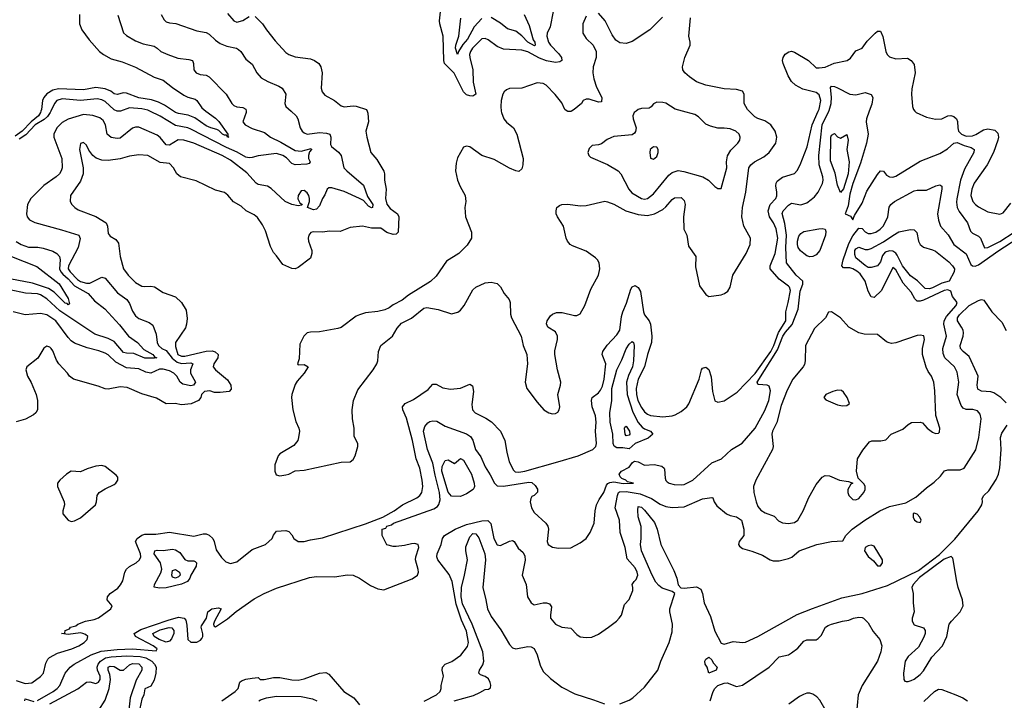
# Model space of a CAD drawing. Header units: inches. Extents: x 1552611 to 1694776, y 811966 to 917215.
# Tile 392 of 549: x 1642473 to 1648898, y 856153 to 860597. Entities that reach past the tile are written whole.
import ezdxf

# ---------------------------------------------------------------- set-up
doc = ezdxf.new("R2010")
doc.units = ezdxf.units.IN
doc.header["$MEASUREMENT"] = 0
doc.layers.add('B6845', color=7, linetype='Continuous')
doc.layers.add('B6846', color=7, linetype='Continuous')

msp = doc.modelspace()

# ---------------------------------------------------------------- linework, layer by layer
at = {"layer": 'B6845', "color": 5}
msp.add_line((1643130.3, 860000, 840), (1643130, 859999.9, 840), dxfattribs=at)
for points, elevation in [([(1644244.6, 860000), (1644276.9, 859970), (1644287.8, 859950), (1644302.8, 859890), (1644316.5, 859870), (1644330, 859858.3), (1644350, 859850.2), (1644430, 859859.7), (1644476.3, 859856.3), (1644497.3, 859850), (1644502.6, 859830), (1644502.3, 859782.3), (1644508.8, 859768.8), (1644553.1, 859733.1), (1644571.3, 859710), (1644588.9, 859630), (1644607.1, 859610), (1644717, 859517), (1644742.6, 859442.6), (1644776.8, 859390), (1644776.1, 859370), (1644770, 859367.6), (1644750, 859380.5), (1644716.3, 859416.3), (1644690.3, 859430.3), (1644590, 859475.4), (1644510, 859498.4), (1644490, 859499.7), (1644480.3, 859490), (1644465.5, 859454.5), (1644449.6, 859430.4), (1644430, 859382), (1644410, 859360.3), (1644390, 859355.1), (1644352.3, 859370), (1644364, 859410), (1644364.7, 859430), (1644360.2, 859450), (1644350, 859467.1), (1644330, 859482), (1644310, 859479.7), (1644290.2, 859449.8), (1644288.2, 859428.2), (1644301.4, 859401.4), (1644316.3, 859390), (1644314.9, 859385.1), (1644290, 859381.5), (1644249.9, 859389.9), (1644206.6, 859410), (1644114.1, 859494.1), (1644090.4, 859510.4), (1644030, 859520.2), (1644015.7, 859530), (1643956.6, 859596.6), (1643850, 859680.8), (1643794.6, 859710), (1643609.7, 859790), (1643544.5, 859810), (1643507.7, 859812.3), (1643450, 859777), (1643430, 859779.8), (1643390, 859827.8), (1643370, 859843.7), (1643250, 859895.4), (1643230, 859895.9), (1643210, 859888.8), (1643130, 859824.1), (1643110, 859820.7), (1643070, 859828.2), (1643043.5, 859850), (1643033.8, 859910), (1643017.9, 859937.9), (1642995.3, 859955.3), (1642950, 859971.9), (1642890, 859976.9), (1642790, 859948.1), (1642750, 859925.9), (1642716.4, 859890), (1642696.1, 859850), (1642697, 859830), (1642747.9, 859690), (1642750.2, 859630), (1642744.6, 859610), (1642732.3, 859590), (1642712, 859570), (1642630, 859514.5), (1642546.7, 859430), (1642524.9, 859390), (1642517.8, 859330), (1642521.7, 859310), (1642537.1, 859290), (1642572.7, 859272.7), (1642745.8, 859225.8), (1642858.3, 859190), (1642868.7, 859168.7), (1642854.7, 859110), (1642791.4, 858990), (1642790.1, 858970), (1642801.7, 858950), (1642850, 858901.8), (1642870, 858888.6), (1642910, 858877), (1642930, 858877.5), (1643010, 858916.8), (1643030, 858910.2), (1643112.6, 858812.6), (1643172.5, 858770), (1643190, 858743.1), (1643210, 858693.7), (1643230, 858664), (1643250, 858646.5), (1643319.2, 858619.2), (1643342.5, 858602.5), (1643364.5, 858544.5), (1643371.2, 858490), (1643378.2, 858470), (1643400.2, 858450), (1643430, 858436.8), (1643467.5, 858387.5), (1643501.8, 858361.8), (1643530, 858353.3), (1643590, 858357), (1643602.3, 858350), (1643588.9, 858311.1), (1643588.7, 858290), (1643621, 858230), (1643608.3, 858211.7), (1643590, 858207.1), (1643538.3, 858218.3), (1643520.6, 858230), (1643499, 858270), (1643478.6, 858290), (1643450, 858304.2), (1643410, 858316), (1643385.7, 858314.3), (1643329.9, 858289.9), (1643295.5, 858295.5), (1643250, 858318.3), (1643170, 858323.2), (1643100.7, 858360.7), (1643050, 858409.8), (1643030, 858420.3), (1642990, 858435.4), (1642913.9, 858453.9), (1642830, 858484.8), (1642810, 858499.8), (1642790, 858523.1), (1642710, 858629.9), (1642650, 858670.6), (1642610, 858678.4), (1642510, 858670.7), (1642430, 858689.8)], 860), ([(1642612, 860000), (1642609.3, 859990), (1642596.8, 859970), (1642549, 859931), (1642488.7, 859870), (1642444, 859836)], 820), ([(1644740.4, 860000), (1644746, 859986), (1644750.2, 859930), (1644731.8, 859870), (1644738, 859830), (1644764.9, 859730), (1644803.9, 859683.9), (1644848.5, 859608.5), (1644853.2, 859590), (1644853.2, 859550), (1644865.6, 859490), (1644860.5, 859430), (1644870, 859392.2), (1644890, 859363.2), (1644939.6, 859330), (1644948.4, 859310), (1644944, 859210), (1644930, 859196.8), (1644910, 859194.4), (1644868.3, 859208.3), (1644830, 859235.9), (1644770, 859235.2), (1644710, 859248.3), (1644630, 859241.1), (1644565.5, 859214.5), (1644495.9, 859215.9), (1644449.5, 859210.5), (1644388.8, 859211.2), (1644373, 859207), (1644359.7, 859190), (1644355.6, 859170), (1644358, 859150), (1644379.7, 859090), (1644379.1, 859070), (1644370, 859040.9), (1644290, 858979.3), (1644270, 858969.6), (1644250, 858972.7), (1644190, 858997.6), (1644150, 859055.1), (1644130, 859076.2), (1644110, 859116.3), (1644077.4, 859217.4), (1644057.4, 859257.4), (1644025.4, 859305.4), (1644003.4, 859323.4), (1643951.5, 859350), (1643919.1, 859379), (1643868.8, 859408.8), (1643832.4, 859452.4), (1643810, 859468.8), (1643750, 859484.8), (1643625.7, 859545.6), (1643522.6, 859570), (1643499.1, 859590), (1643477.7, 859630), (1643450, 859657.9), (1643390, 859665.2), (1643310, 859710.7), (1643250, 859715.7), (1643190, 859706.6), (1643130, 859687.8), (1643050, 859678.2), (1643010, 859680.3), (1642973, 859693), (1642950.6, 859710.6), (1642925.2, 859745.2), (1642910, 859777), (1642890, 859794.5), (1642870.6, 859789.4), (1642862.6, 859750), (1642887.6, 859630), (1642887.8, 859590), (1642870, 859542.6), (1642805.3, 859450), (1642803.7, 859410), (1642812.7, 859390), (1642832.7, 859370), (1642855.6, 859355.6), (1642970, 859312), (1643037, 859270), (1643046.3, 859250), (1643050, 859201), (1643063.9, 859183.9), (1643101.7, 859161.7), (1643117, 859137), (1643128, 859050), (1643151.1, 858970), (1643180.2, 858930), (1643230, 858881.6), (1643270, 858857.6), (1643290, 858854.7), (1643330, 858858), (1643353.8, 858853.9), (1643410, 858814.9), (1643490, 858788), (1643530, 858750.8), (1643560, 858700), (1643566.2, 858646.2), (1643562.5, 858610), (1643554.4, 858585.6), (1643489.6, 858490), (1643490, 858463.8), (1643506.3, 858410), (1643530, 858399.9), (1643550, 858400.6), (1643690, 858433.4), (1643730, 858434.7), (1643748.8, 858428.8), (1643768.7, 858410), (1643767.2, 858390), (1643739.7, 858350), (1643735.6, 858330), (1643751.8, 858310), (1643830, 858245.5), (1643851, 858210), (1643854.2, 858185.8), (1643840.7, 858170), (1643782.4, 858162.4), (1643743.8, 858163.8), (1643713.1, 858173.1), (1643679.1, 858170), (1643660.5, 858150), (1643655.5, 858130), (1643639.1, 858110), (1643591.3, 858090), (1643530, 858083.5), (1643488.7, 858091.3), (1643430, 858089.7), (1643365.1, 858125.1), (1643270, 858154.7), (1643175.3, 858195.3), (1643130, 858199.9), (1643050, 858183.8), (1643030, 858186.8), (1642984.6, 858204.6), (1642825.2, 858250), (1642799.3, 858270), (1642785.6, 858290), (1642728.3, 858350), (1642713.7, 858373.7), (1642690, 858435.1), (1642678.4, 858450), (1642670, 858458.4), (1642650, 858464.5), (1642630, 858452.7), (1642592.1, 858387.9), (1642520.7, 858330), (1642514.4, 858310), (1642524.7, 858270), (1642548.3, 858228.3), (1642580.9, 858150), (1642590.2, 858110), (1642589.2, 858050), (1642579, 858030), (1642563.5, 858016.5), (1642510.2, 857989.8), (1642450, 857970.8)], 880), ([(1642450, 856281.9), (1642510, 856263.5), (1642553.2, 856266.8), (1642610, 856309.4), (1642629, 856330), (1642644.1, 856395.9), (1642657, 856423), (1642667.4, 856432.6), (1642719.7, 856460.3), (1642814.5, 856490), (1642859.3, 856510), (1642893.2, 856530), (1642914, 856550), (1642918, 856570), (1642903.1, 856583.1), (1642886, 856590), (1642870, 856593.2), (1642790, 856582), (1642746, 856590), (1642768.4, 856591.6), (1642769.2, 856610), (1642799.1, 856620.9), (1642805.1, 856630), (1642839.3, 856640.7), (1642852, 856650), (1642902.7, 856670), (1642959.3, 856680.7), (1642987.4, 856692.6), (1643067.6, 856750), (1643077.6, 856770), (1643043.1, 856810), (1643046.6, 856830), (1643064.4, 856850), (1643113.8, 856886.2), (1643131.7, 856908.3), (1643145.6, 856934.4), (1643159.5, 856990), (1643169.9, 857010.1), (1643190, 857026.8), (1643232.6, 857050), (1643254.2, 857070), (1643262.9, 857090), (1643261.6, 857110), (1643228.4, 857190), (1643239.8, 857210), (1643270, 857232), (1643290, 857238.7), (1643362.1, 857237.9), (1643450, 857251.9), (1643610, 857224.5), (1643670, 857240.2), (1643690, 857240.7), (1643710, 857232.2), (1643733, 857210), (1643742.3, 857190), (1643755.8, 857135.8), (1643790, 857084.9), (1643818, 857058), (1643850, 857045.8), (1643890, 857057.6), (1643990, 857139), (1644076.8, 857170), (1644121.3, 857210), (1644130, 857232), (1644150, 857258), (1644210, 857262.8), (1644230, 857254.8), (1644250, 857234.8), (1644262.4, 857210), (1644289.6, 857189.6), (1644330, 857190.6), (1644370, 857202.1), (1644450, 857213.2), (1644730, 857306.1), (1644844, 857350), (1644917.8, 857390), (1644970.5, 857429.5), (1645065.1, 857474.9), (1645085.1, 857490), (1645098, 857510), (1645103.2, 857550), (1645100.2, 857590), (1645083.7, 857670), (1645060.5, 857730), (1645035.6, 857850), (1644996.4, 857996.4), (1644973.1, 858050), (1644971.2, 858070), (1644989.1, 858090.9), (1645042.4, 858117.6), (1645138.3, 858181.7), (1645170, 858216.9), (1645190, 858218.3), (1645234.1, 858194.1), (1645284.4, 858184.4), (1645350, 858192.1), (1645410, 858217.6), (1645427.3, 858207.3), (1645434.7, 858170), (1645424.8, 858084.8), (1645427.3, 858050), (1645444.6, 858030), (1645515.4, 857995.4), (1645552, 857972), (1645610, 857911.6), (1645639.7, 857850), (1645652.5, 857772.5), (1645668.4, 857710), (1645695, 857655), (1645706, 857646), (1645730, 857642.9), (1645769.7, 857650), (1645985, 857710), (1646118.2, 857750), (1646214.1, 857790), (1646233.6, 857810), (1646237.2, 857830), (1646231.3, 857910), (1646235.2, 857970), (1646231.2, 858010), (1646208.3, 858070), (1646205.2, 858110), (1646210, 858130.2), (1646250, 858160.7), (1646262.7, 858177.3), (1646275.5, 858204.5), (1646288.2, 858250), (1646298.3, 858350), (1646273.4, 858410), (1646278.7, 858430), (1646307.5, 858472.5), (1646370, 858538.5), (1646389.3, 858570), (1646401, 858659), (1646409.4, 858690), (1646433.6, 858746.4), (1646462, 858838), (1646470, 858851.8), (1646490, 858862.6), (1646510, 858849.1), (1646523.3, 858823.3), (1646544.5, 858690), (1646551.5, 858670), (1646580.1, 858630), (1646588.9, 858610), (1646597.5, 858530), (1646596.6, 858490), (1646569.6, 858410), (1646550.9, 858330), (1646510.1, 858249.9), (1646495.8, 858190), (1646497.3, 858150), (1646507.3, 858110), (1646530, 858064.1), (1646550, 858037.2), (1646570, 858021.5), (1646590, 858013.3), (1646670, 858005.2), (1646730, 858010.7), (1646750, 858016.4), (1646790, 858038.9), (1646826, 858070), (1646840.4, 858090), (1646906.6, 858250), (1646923.1, 858310), (1646930, 858321.6), (1646950, 858328.2), (1646970, 858313), (1646986, 858266), (1646993.8, 858170), (1647008.7, 858108.7), (1647030, 858099), (1647070, 858108), (1647154.9, 858165.1), (1647273.4, 858286.6), (1647375.2, 858430), (1647395, 858470), (1647425, 858555), (1647473.1, 858630), (1647473.2, 858690), (1647489, 858750), (1647502.2, 858830), (1647496.7, 858850), (1647490, 858857.9), (1647430, 858903.7), (1647370.5, 858970), (1647370.4, 858990), (1647403.3, 859070), (1647419.5, 859170), (1647410, 859231.8), (1647392.8, 859270), (1647366.4, 859310), (1647358.2, 859350), (1647370.5, 859389.5), (1647407.4, 859430), (1647413.7, 859446.3), (1647415, 859470), (1647408, 859512), (1647408.8, 859530), (1647416.2, 859543.8), (1647450, 859569.5), (1647530, 859593.4), (1647547.1, 859612.9), (1647567, 859650), (1647612.6, 859767.4), (1647644.1, 859910), (1647684.5, 860000)], 880), ([(1642677.5, 860000), (1642672.9, 859990), (1642655.2, 859964.8), (1642633.7, 859946.3), (1642573.6, 859910), (1642514, 859846), (1642470, 859816)], 840), ([(1642590, 856151.1), (1642692.7, 856210), (1642718.6, 856230), (1642734.7, 856250), (1642769.7, 856330), (1642802, 856370), (1642829.7, 856390), (1642939.5, 856450), (1643005.7, 856474.3), (1643110, 856486), (1643208.6, 856488.6), (1643363.2, 856476.8), (1643370.9, 856490), (1643343.5, 856510), (1643229, 856569), (1643221.4, 856590), (1643264, 856616), (1643442.8, 856677.2), (1643510, 856695.4), (1643547.6, 856690), (1643556.6, 856676.6), (1643563.3, 856643.4), (1643570.1, 856550), (1643590, 856532.1), (1643630, 856533.1), (1643653.7, 856546.3), (1643662.6, 856557.4), (1643668, 856570), (1643667.9, 856587.9), (1643656.9, 856630), (1643659.7, 856640.3), (1643691.3, 856688.7), (1643700.5, 856730), (1643726.3, 856750), (1643770, 856758), (1643788, 856750), (1643743.8, 856670), (1643738, 856650), (1643740.4, 856640.4), (1643750, 856634), (1643830, 856686.4), (1643886.7, 856733.3), (1644004.4, 856815.6), (1644068.9, 856851.1), (1644150, 856886.1), (1644365.3, 856954.7), (1644410, 856960.7), (1644530, 856959), (1644610, 856973.1), (1644650, 856971.1), (1644690, 856951.9), (1644762.1, 856902.1), (1644810, 856881.1), (1644850, 856874.6), (1645033.6, 856946.4), (1645068.5, 856970), (1645075.8, 856990), (1645073.6, 857006.4), (1645055.2, 857070), (1645057.5, 857090), (1645078, 857150), (1645073, 857170), (1645050, 857176.8), (1645030, 857175.6), (1644983.9, 857163.9), (1644930, 857158), (1644910, 857158.4), (1644869.5, 857169.5), (1644838, 857230), (1644838, 857270), (1644862.7, 857277.3), (1644869.4, 857290), (1644900.4, 857299.6), (1644912.3, 857310), (1645176.2, 857403.8), (1645200.6, 857419.4), (1645209.2, 857430.8), (1645216.8, 857463.2), (1645211.9, 857510), (1645183.6, 857623.6), (1645170, 857701.7), (1645134.9, 857790), (1645108.7, 857910), (1645118.1, 857941.9), (1645135.8, 857964.2), (1645150, 857973.8), (1645170, 857979), (1645196, 857976), (1645250, 857943.2), (1645390, 857892.2), (1645415.7, 857875.7), (1645431.3, 857851.3), (1645447.3, 857790), (1645482.9, 857742.9), (1645510, 857677), (1645544.4, 857624.4), (1645570.7, 857570.7), (1645590, 857554.5), (1645630, 857551.5), (1645796.7, 857576.7), (1645814.4, 857574.4), (1645836.9, 857556.9), (1645851.6, 857531.6), (1645851.6, 857511.6), (1645831, 857490), (1645814.9, 857485.1), (1645808, 857472), (1645804.9, 857450), (1645813.6, 857410), (1645830, 857378.5), (1645906, 857310), (1645919.7, 857290), (1645923.5, 857270), (1645915.6, 857190), (1645922.8, 857170), (1645950, 857153), (1645990, 857145.8), (1646070.7, 857149.3), (1646130, 857180.9), (1646170, 857210.4), (1646196.9, 857250), (1646223.1, 857310), (1646228.3, 857390), (1646237, 857430), (1646254.5, 857465.5), (1646285.3, 857510), (1646301.7, 857558.3), (1646310.4, 857569.6), (1646323.7, 857576.3), (1646350, 857580.1), (1646411.3, 857568.7), (1646478.4, 857570), (1646438.7, 857578.7), (1646429.4, 857590), (1646401.5, 857601.5), (1646392.1, 857612.1), (1646386, 857630), (1646399.8, 857650), (1646450, 857674.7), (1646473.2, 857706.8), (1646485.3, 857714.7), (1646510, 857710.1), (1646550, 857688.4), (1646613.6, 857693.6), (1646662.7, 857682.7), (1646679, 857670), (1646682, 857662), (1646684.6, 857604.6), (1646689.3, 857589.3), (1646699.1, 857579.1), (1646711, 857571), (1646743.2, 857563.2), (1646790, 857559.8), (1646810, 857563), (1646865.6, 857590), (1646990, 857702.9), (1647052.2, 857730), (1647118.6, 857790), (1647186.8, 857833.2), (1647273.3, 857930), (1647335.6, 858044.4), (1647362.8, 858110), (1647373, 858173), (1647364.7, 858204.8), (1647350, 858211.3), (1647295.1, 858215.1), (1647290, 858217), (1647285.7, 858230), (1647419, 858441), (1647452.5, 858530), (1647470, 858557.3), (1647513.1, 858606.9), (1647552.2, 858707.8), (1647565.6, 858825.6), (1647583.7, 858870), (1647584.7, 858890), (1647539.6, 858930), (1647476.5, 859010), (1647473.4, 859110), (1647477.8, 859190), (1647466.8, 859266.8), (1647449, 859331), (1647455.2, 859350), (1647490, 859386.5), (1647510, 859398.6), (1647570, 859388.1), (1647610, 859402.2), (1647637.9, 859422.1), (1647659.5, 859440.5), (1647683.1, 859470), (1647711.5, 859528.5), (1647716.1, 859550), (1647714.2, 859570), (1647689.9, 859649.9), (1647687.2, 859710), (1647710.6, 859910), (1647753, 860000)], 860), ([(1643951, 860000), (1643951.8, 859990), (1643930.2, 859930), (1643945.3, 859910), (1643990, 859887.2), (1644070, 859860.6), (1644109.7, 859829.7), (1644178, 859798), (1644270, 859742.8), (1644310, 859739.2), (1644374.9, 859754.9), (1644378.3, 859750), (1644365.5, 859734.5), (1644357, 859710), (1644357, 859690), (1644369.1, 859670), (1644361.3, 859658.7), (1644347.2, 859652.8), (1644270, 859649.7), (1644250, 859658.4), (1644214.3, 859694.3), (1644190.3, 859710.3), (1644150, 859722.7), (1644030, 859708.8), (1643990, 859696.5), (1643970, 859694.2), (1643950, 859698.8), (1643893.2, 859733.1), (1643822.2, 859762.2), (1643590, 859881.5), (1643570, 859889.9), (1643490, 859906.7), (1643390, 859967.3), (1643321.6, 860000)], 840), ([(1643688.5, 860000), (1643750, 859953.6), (1643772, 859932), (1643831.7, 859850), (1643831.8, 859831.8), (1643838, 859830), (1643828.6, 859830), (1643822.7, 859842.7), (1643810, 859842.6), (1643797.7, 859850), (1643773.5, 859873.5), (1643760.2, 859880.2), (1643719.7, 859890), (1643690, 859903.4), (1643615.7, 859955.7), (1643573, 859973), (1643510, 859983.9), (1643490, 859991.8), (1643477.8, 860000)], 820), ([(1645615.7, 860000), (1645616.8, 859990), (1645633.5, 859950), (1645650, 859928.1), (1645694.6, 859890), (1645716.5, 859850), (1645757.7, 859690), (1645757.5, 859650), (1645750, 859623.7), (1645730, 859606.9), (1645710, 859609.8), (1645670, 859627.6), (1645570, 859684), (1645490, 859709.7), (1645410, 859766.6), (1645390, 859772.3), (1645370, 859764), (1645330, 859695.3), (1645320.7, 859659.3), (1645317.4, 859610), (1645329.3, 859549.3), (1645347.1, 859507.1), (1645381.3, 859450), (1645384.4, 859410), (1645378, 859370), (1645383.2, 859310), (1645420.5, 859210), (1645420.6, 859170), (1645394.2, 859125.8), (1645338, 859070), (1645259.3, 859020.7), (1645190, 858923.5), (1645153.2, 858886.8), (1645010, 858798.2), (1644970, 858765.7), (1644910, 858734.8), (1644884.2, 858715.8), (1644856.7, 858703.3), (1644810, 858690.9), (1644730, 858682.6), (1644690, 858671), (1644670, 858661.7), (1644571.9, 858588.1), (1644550, 858579.8), (1644430, 858559.8), (1644370, 858557.7), (1644350, 858552.6), (1644326.7, 858530), (1644302, 858478), (1644297.7, 858382.3), (1644285.5, 858350), (1644290, 858344), (1644330, 858344.9), (1644355.3, 858330), (1644330.2, 858290), (1644283.2, 858236.8), (1644270, 858214.8), (1644248.9, 858150), (1644247.4, 858130), (1644255.5, 858050), (1644274.4, 857974.4), (1644294.9, 857930), (1644299.3, 857910), (1644293.4, 857870), (1644287.7, 857850), (1644263.1, 857816.9), (1644170, 857762.6), (1644160.2, 857750), (1644137.4, 857690), (1644137.6, 857650), (1644146.3, 857626.3), (1644170, 857619.5), (1644210, 857625.2), (1644230, 857630.3), (1644270, 857652.4), (1644330, 857655.3), (1644570, 857708.2), (1644629.5, 857710.5), (1644650, 857724.9), (1644662.7, 857750), (1644680.7, 857810), (1644679.7, 857830), (1644656.4, 857876.4), (1644655.3, 857930), (1644644.1, 857990), (1644642.7, 858050), (1644650.8, 858110), (1644680, 858180), (1644779.8, 858310), (1644804.1, 858350), (1644810.6, 858370), (1644815.6, 858430), (1644830, 858470.7), (1644906, 858530), (1644937.6, 858582.4), (1644965.4, 858614.6), (1645030, 858648.4), (1645110, 858713.4), (1645130, 858716.9), (1645204, 858704), (1645290, 858677), (1645333, 858687), (1645350, 858700.3), (1645373.5, 858730), (1645430, 858834), (1645450, 858851.7), (1645510, 858879.6), (1645550, 858883.7), (1645590, 858875.3), (1645610, 858853.4), (1645635.3, 858810), (1645667.2, 858770), (1645672.9, 858750), (1645675.3, 858675.3), (1645682.4, 858650), (1645744.6, 858530), (1645759.5, 858470), (1645782.6, 858410), (1645786, 858350), (1645771.6, 858230), (1645783.7, 858190), (1645850, 858099), (1645894.6, 858050), (1645926.7, 858030), (1645950, 858023.7), (1645970, 858025.3), (1645985, 858035), (1645994.5, 858050), (1645997.6, 858070), (1645985, 858150), (1646003.2, 858210), (1646004.6, 858230), (1645981.7, 858310), (1645964.5, 858410), (1645964.8, 858435.2), (1645983.1, 858510), (1645983.5, 858530), (1645970, 858559.6), (1645919.5, 858590), (1645910, 858611.3), (1645915.6, 858630), (1645937.5, 858662.5), (1645950, 858674.4), (1645975.2, 858684.8), (1646013.7, 858686.3), (1646093.8, 858666.2), (1646110, 858665.4), (1646130, 858676.5), (1646161.6, 858730), (1646201.3, 858838.7), (1646251.1, 858928.9), (1646259.8, 858970), (1646254.2, 859010), (1646243.9, 859030), (1646230, 859043.1), (1646170, 859084.8), (1646080, 859120), (1646064.7, 859130), (1646048.4, 859150), (1646039.1, 859170), (1646022.4, 859250), (1645983, 859310), (1645974.7, 859330), (1645973, 859350), (1645977.6, 859370), (1645995.5, 859384.5), (1646010, 859390.2), (1646050, 859393), (1646130, 859382.2), (1646170, 859382.9), (1646291.7, 859411.7), (1646310, 859408.8), (1646350, 859391.7), (1646428.6, 859348.6), (1646510, 859324.5), (1646570, 859319.6), (1646614.7, 859330), (1646670, 859358.2), (1646690, 859374.2), (1646730, 859422.4), (1646746.4, 859433.6), (1646790, 859436.8), (1646810, 859415.8), (1646814.8, 859390), (1646805.4, 859310), (1646807.2, 859230), (1646826.3, 859190), (1646838.4, 859118.4), (1646885.4, 859050), (1646883.2, 858983.2), (1646910, 858859.1), (1646950, 858802.4), (1646970, 858790.4), (1647050, 858800.2), (1647071.5, 858808.5), (1647094.9, 858825.1), (1647109.8, 858850.2), (1647127.5, 858930), (1647214.2, 859070), (1647239.2, 859130), (1647241.6, 859170), (1647198, 859250), (1647185.6, 859310), (1647189.4, 859370), (1647212, 859470), (1647231.2, 859630), (1647244.7, 859650), (1647269, 859670), (1647330, 859701.3), (1647363.6, 859730), (1647408.3, 859790), (1647415, 859830), (1647404.2, 859870), (1647373.8, 859910), (1647336.4, 859936.5), (1647290, 859951.2), (1647270, 859962.4), (1647233.2, 860000)], 920), ([(1646074.4, 860000), (1646070, 859997.6), (1646050, 859997.3), (1646045.6, 860000)], 920), ([(1646495.7, 860000), (1646483.2, 859990), (1646473.7, 859970), (1646475.5, 859950), (1646495.6, 859890), (1646492.6, 859867.4), (1646484.3, 859855.7), (1646470, 859845.1), (1646350, 859834.7), (1646330, 859826.4), (1646306, 859814), (1646270, 859786), (1646250, 859778.9), (1646210, 859775.8), (1646190, 859755.1), (1646181.6, 859730), (1646187.3, 859710), (1646198.8, 859698.8), (1646310, 859651.7), (1646378.3, 859610), (1646396.5, 859590), (1646448.1, 859490), (1646467.5, 859467.5), (1646530, 859428.6), (1646550, 859425), (1646570, 859429.1), (1646610, 859460.9), (1646710, 859582.2), (1646730, 859599.3), (1646770, 859612.1), (1646806.2, 859606.2), (1646930.3, 859570.3), (1646968.5, 859548.5), (1647010, 859507.7), (1647030, 859494), (1647050, 859494.8), (1647088, 859630), (1647085.4, 859670), (1647092.5, 859707.5), (1647114.6, 859745.4), (1647159.6, 859790), (1647171.8, 859810), (1647175.1, 859830), (1647167.6, 859850), (1647146.6, 859870), (1647110, 859885.3), (1647070.3, 859889.7), (1647030, 859887.8), (1646981.3, 859901.3), (1646950, 859914.3), (1646902, 859962), (1646877.9, 859977.9), (1646799.1, 860000)], 940), ([(1648017.1, 860000), (1647998.6, 859950), (1647996.1, 859930), (1648010.1, 859850), (1647998.1, 859790), (1647960, 859660), (1647910, 859527), (1647890, 859458), (1647879, 859381), (1647859.6, 859330), (1647895, 859315), (1647910, 859289.2), (1647921.3, 859318.7), (1647970, 859399.7), (1648002.3, 859477.7), (1648070, 859587.2), (1648090, 859610.3), (1648110, 859608.2), (1648130, 859581.3), (1648150, 859570.3), (1648170, 859569.1), (1648190, 859576.1), (1648350, 859674), (1648477.1, 859722.9), (1648526.7, 859753.3), (1648570, 859790.9), (1648590, 859794.6), (1648635.4, 859775.4), (1648682.6, 859762.6), (1648702, 859750), (1648698.6, 859730), (1648639, 859621), (1648611.8, 859550), (1648587.9, 859427.9), (1648586.4, 859406.4), (1648591.7, 859371.7), (1648604.3, 859344.3), (1648658.2, 859270), (1648677.2, 859217.2), (1648690, 859203.6), (1648730, 859182.8), (1648742.8, 859170), (1648770, 859107.2), (1648790, 859110.2), (1648870, 859148.6), (1648962.9, 859210)], 860), ([(1648314.7, 860000), (1648323.1, 859990), (1648390, 859960.3), (1648450, 859947.4), (1648490, 859950.3), (1648529.9, 859970.1), (1648550, 859972.3), (1648570, 859965.6), (1648585.6, 859950), (1648592.8, 859932.8), (1648594.4, 859890), (1648600.3, 859870), (1648618, 859850), (1648650, 859837.5), (1648690, 859839.2), (1648712.6, 859847.4), (1648761.9, 859878.1), (1648790, 859884.2), (1648835.6, 859875.6), (1648856.8, 859856.8), (1648861.2, 859830), (1648857.1, 859810), (1648827.4, 859730), (1648785.8, 859650), (1648702.7, 859530), (1648686.2, 859490), (1648680.8, 859450), (1648692.1, 859410), (1648709.7, 859389.7), (1648730, 859375.7), (1648790, 859343.2), (1648870, 859326.3), (1648890, 859335.3), (1648941.9, 859398.1)], 880), ([(1645112.3, 856147.7), (1645192.7, 856190), (1645217.2, 856210), (1645224.7, 856230), (1645224.2, 856250), (1645238, 856310), (1645229.8, 856350), (1645232.8, 856370), (1645249.9, 856390.1), (1645292.6, 856407.4), (1645351.6, 856448.4), (1645395.6, 856504.4), (1645401.7, 856530), (1645390, 856604), (1645356, 856676), (1645321.1, 856781.1), (1645296.3, 856930), (1645275.6, 856975.6), (1645201.8, 857070), (1645195.8, 857090), (1645198, 857110), (1645224.1, 857170), (1645232.9, 857210), (1645245.8, 857230), (1645315.8, 857270), (1645390, 857300.7), (1645490, 857325.8), (1645527.4, 857327.4), (1645548.7, 857308.7), (1645568.1, 857210), (1645590, 857169.2), (1645610, 857163.8), (1645670, 857192.7), (1645690, 857196.5), (1645700.4, 857190), (1645726.5, 857146.5), (1645758.6, 857118.6), (1645770, 857094), (1645770.8, 857069.2), (1645752, 856970), (1645778.7, 856910), (1645787.5, 856830), (1645810, 856790.2), (1645830, 856776.5), (1645890, 856790.3), (1645910.3, 856790.3), (1645930, 856784), (1645944.5, 856764.5), (1645936.4, 856710), (1645937.6, 856690), (1645970.5, 856650), (1646010, 856632), (1646070, 856625.5), (1646110, 856582), (1646130, 856568.2), (1646170, 856563.1), (1646206.2, 856566.2), (1646250, 856584.9), (1646316.4, 856630), (1646368, 856670), (1646386, 856690), (1646399.6, 856710), (1646420.9, 856779.1), (1646450, 856811.3), (1646474, 856870), (1646475.3, 856890), (1646469, 856910), (1646482, 856930), (1646497, 856943), (1646507, 856970), (1646503.5, 856990), (1646490, 857017.6), (1646438, 857078), (1646424.9, 857150), (1646390.7, 857250), (1646386.6, 857330), (1646359.5, 857410), (1646373.5, 857490), (1646380.5, 857510), (1646386.3, 857513.7), (1646430, 857517.5), (1646522.4, 857502.4), (1646595.1, 857470), (1646653.3, 857433.3), (1646690, 857419.2), (1646730, 857412.2), (1646810, 857417.2), (1646930, 857469.4), (1646990, 857478.2), (1646995.4, 857475.4), (1647004.1, 857450), (1647023.3, 857423.3), (1647084.9, 857370), (1647110, 857359.5), (1647151.8, 857351.8), (1647184, 857330), (1647198, 857270), (1647199.1, 857230), (1647168, 857190), (1647163.8, 857170), (1647170, 857160.7), (1647190, 857144), (1647250, 857127.3), (1647320.3, 857100.3), (1647370.5, 857070.5), (1647390, 857064.9), (1647430, 857064.4), (1647490, 857078.4), (1647511.1, 857088.9), (1647559.3, 857130), (1647675.3, 857170), (1647770, 857190.3), (1647845.6, 857194.4), (1647865.1, 857230), (1647904.7, 857270), (1647988.3, 857330), (1648085.1, 857390), (1648150, 857419.2), (1648256.6, 857443.4), (1648321.1, 857478.9), (1648390, 857540.5), (1648441.6, 857578.4), (1648482.4, 857617.6), (1648508.5, 857651.5), (1648530, 857658.5), (1648610, 857658.9), (1648636, 857670), (1648711.8, 857788.2), (1648732.1, 857870), (1648748.4, 857990), (1648740.9, 858020.9), (1648722.5, 858042.5), (1648692.5, 858052.5), (1648650, 858051.3), (1648630, 858060.3), (1648617.3, 858077.3), (1648590.5, 858150), (1648602.5, 858230), (1648590, 858295.6), (1648572.4, 858330), (1648511.2, 858390), (1648498.6, 858418.6), (1648497.3, 858450), (1648521.1, 858530), (1648504.5, 858610), (1648506.1, 858630), (1648520.6, 858659.4), (1648583.5, 858730), (1648591.7, 858750), (1648560.8, 858790), (1648550, 858825.4), (1648530, 858833.9), (1648505, 858830), (1648370, 858765.9), (1648350, 858759), (1648330, 858760.1), (1648314.2, 858774.2), (1648290, 858818.4), (1648237.7, 858877.7), (1648190, 858964.8), (1648170, 858979.7), (1648097.4, 858830), (1648050, 858782.6), (1648030, 858787.5), (1648010, 858824), (1647990, 858890), (1647957.1, 858937.1), (1647935.8, 858955.8), (1647910.1, 858970.1), (1647890, 858976.1), (1647850, 858977.6), (1647838.4, 858990), (1647846.2, 859030), (1647884.9, 859135.1), (1647910, 859186), (1647950, 859236.3), (1647970, 859234.4), (1647990, 859211.9), (1648010, 859201.8), (1648030, 859200.8), (1648059.8, 859210), (1648088.3, 859230), (1648107, 859250), (1648130.6, 859290), (1648138.3, 859310), (1648146.7, 859373.3), (1648157.2, 859390), (1648182.6, 859410), (1648310, 859479), (1648330, 859483.1), (1648390, 859483.1), (1648452, 859512), (1648477.8, 859517.8), (1648490.2, 859510.2), (1648490.2, 859490.2), (1648463.3, 859330), (1648468.5, 859288.5), (1648481.8, 859250), (1648532.9, 859193), (1648570.1, 859130.1), (1648649.2, 859069.2), (1648679, 858999), (1648690, 858989.5), (1648707.4, 858987.4), (1648730, 858995.6), (1648862.7, 859090), (1649134.7, 859265.3)], 840), ([(1642449.4, 859149.4), (1642482.2, 859130), (1642530, 859111.9), (1642590.9, 859110.9), (1642625.5, 859105.5), (1642690, 859085), (1642714.7, 859070), (1642733.6, 859050), (1642738.1, 859030), (1642734.1, 858970), (1642741.9, 858950), (1642755, 858935), (1642790, 858904.3), (1642830, 858859.9), (1642921.2, 858810), (1642962.1, 858762.1), (1643027.9, 858710), (1643123.9, 858603.9), (1643183.3, 858530), (1643241.7, 858490), (1643284, 858444), (1643341.6, 858410), (1643354.2, 858394.2), (1643368, 858390), (1643353.9, 858386.1), (1643290, 858387.9), (1643217.6, 858417.6), (1643170, 858419), (1643150, 858424), (1643090, 858495.1), (1643050, 858515.4), (1642963.9, 858543.9), (1642735.2, 858695.2), (1642650, 858774.2), (1642610, 858800.6), (1642590, 858807.4), (1642510.9, 858810.9), (1642410, 858832.2)], 840), ([(1642419.7, 859050), (1642584.7, 858984.7), (1642730, 858871.6), (1642790, 858777), (1642797.8, 858742.2), (1642790, 858736.3), (1642783.6, 858743.6), (1642770, 858746.9), (1642697.3, 858817.3), (1642662.2, 858842.2), (1642556.4, 858876.4), (1642410, 858905.7)], 820), ([(1648910, 858094.9), (1648876.1, 858130), (1648830, 858160.4), (1648810, 858167.6), (1648750, 858171.4), (1648725.6, 858185.6), (1648720.8, 858210), (1648727.5, 858270), (1648720.1, 858290), (1648670, 858397.4), (1648629.1, 858430), (1648612.6, 858450), (1648610.3, 858470), (1648629.5, 858530), (1648631.5, 858551.5), (1648629.3, 858570), (1648619.9, 858590), (1648593, 858630), (1648593.3, 858650), (1648605.3, 858670), (1648669.6, 858730.4), (1648730, 858763.2), (1648750, 858769.6), (1648765.7, 858765.7), (1648816.2, 858690), (1648882.6, 858622.6), (1648910, 858566.9)], 820), ([(1646390, 856130.4), (1646450, 856154.6), (1646473.3, 856170), (1646550, 856240.3), (1646638, 856350), (1646656.8, 856410), (1646712.1, 856530), (1646730, 856601), (1646733, 856650), (1646716.3, 856730), (1646716.7, 856750), (1646748.5, 856850), (1646730, 856864.3), (1646666.2, 856886.2), (1646643.2, 856903.2), (1646625, 856925), (1646599.8, 856970), (1646531.2, 857130), (1646523.5, 857170), (1646529.1, 857210.9), (1646528.6, 857288.6), (1646508.8, 857351.2), (1646506.1, 857393.9), (1646510, 857419.1), (1646530, 857414.7), (1646550, 857395.7), (1646615.2, 857315.2), (1646632.7, 857270), (1646657.7, 857170), (1646741.1, 857001.1), (1646761, 856950), (1646770, 856907), (1646788.4, 856888.4), (1646810, 856885.4), (1646890, 856894), (1646918.1, 856878.1), (1646929.7, 856849.7), (1646939.6, 856790), (1646980.9, 856700.9), (1647010, 856605.4), (1647050, 856527.4), (1647070, 856519.5), (1647130, 856538.4), (1647190, 856530.7), (1647210, 856532.5), (1647289.2, 856570), (1647547.3, 856712.7), (1647646.2, 856753.8), (1647838.6, 856821.4), (1647971.6, 856851.6), (1648136.6, 856903.4), (1648339.2, 857000.8), (1648475.4, 857104.6), (1648575.2, 857204.8), (1648728.5, 857390), (1648750.8, 857430), (1648756.9, 857450), (1648754.5, 857470), (1648765.6, 857490), (1648798.1, 857521.9), (1648844.3, 857595.7), (1648860.4, 857630), (1648869.9, 857670.1), (1648878.1, 857790), (1648872.8, 857870), (1648882.9, 857897.1), (1648917, 857950)], 820), ([(1645309.5, 856150), (1645434.2, 856185.8), (1645476.6, 856203.4), (1645510, 856224.9), (1645533.1, 856226.9), (1645545.1, 856234.9), (1645548, 856252), (1645544.4, 856270), (1645532.6, 856292.6), (1645510, 856308.6), (1645479.8, 856319.8), (1645468.6, 856330), (1645472.7, 856350), (1645495.5, 856384.5), (1645502.9, 856410), (1645495.5, 856470), (1645425.2, 856650), (1645363.7, 856783.7), (1645353.4, 856830), (1645356, 856890), (1645376.9, 856970), (1645395.8, 857070), (1645384.3, 857130), (1645384.5, 857155.5), (1645410, 857220.5), (1645430, 857241.7), (1645450, 857240.2), (1645470, 857213.4), (1645509.6, 857110), (1645511.9, 857070), (1645495.5, 856890), (1645515.8, 856810), (1645525.3, 856750), (1645550, 856701.2), (1645612.5, 856612.5), (1645670, 856518), (1645690, 856496.6), (1645710, 856490.1), (1645790, 856505.2), (1645810, 856503.6), (1645830, 856491.7), (1645849.4, 856449.4), (1645870, 856382), (1645890, 856341.7), (1645936.7, 856296.7), (1646010, 856240.3), (1646095.1, 856195.1), (1646217.6, 856157.6), (1646290, 856130.3)], 820), ([(1646978.7, 856150), (1646998, 856210), (1647009.7, 856230.3), (1647029.7, 856250.3), (1647070, 856265.1), (1647090, 856267.4), (1647150, 856244.1), (1647190, 856251.3), (1647363.5, 856370), (1647430, 856437.2), (1647490, 856450.8), (1647510, 856462.3), (1647550, 856494.4), (1647590, 856539.7), (1647610, 856548.8), (1647670, 856548.5), (1647683.3, 856556.7), (1647702.9, 856577.1), (1647732.3, 856630), (1647750, 856641), (1647770, 856650.6), (1647842.4, 856670), (1647883.3, 856676.7), (1647913.3, 856690), (1647950, 856696.4), (1647970, 856693.5), (1647979.3, 856690), (1648010, 856660.3), (1648042.9, 856602.9), (1648086, 856550), (1648098.9, 856510), (1648093.5, 856470), (1648071.7, 856410), (1647971, 856250), (1647944.1, 856190), (1647931.5, 856050)], 780), ([(1642669.8, 856130), (1642852.7, 856227.3), (1642910, 856272.1), (1642930, 856273.3), (1642970, 856263.9), (1642987.8, 856272.2), (1642997.6, 856290), (1642998.7, 856310), (1642981.8, 856350), (1642979.4, 856370), (1642985.9, 856390), (1643000.5, 856410), (1643032.8, 856430), (1643070, 856436.9), (1643170, 856443.9), (1643258.4, 856438.4), (1643296.3, 856430), (1643335.7, 856410), (1643353.4, 856390), (1643363.6, 856370), (1643361.7, 856330), (1643350, 856285.2), (1643330, 856246.6), (1643290, 856228.7), (1643282.6, 856190), (1643270, 856161.2), (1643251.7, 856070)], 840), ([(1642990.4, 856089.6), (1643030, 856155.2), (1643056.7, 856230), (1643065.8, 856290), (1643061.3, 856321.3), (1643049.9, 856350), (1643049.9, 856370), (1643063.4, 856376.6), (1643090, 856374.4), (1643130, 856349.5), (1643150, 856350.9), (1643190, 856385.9), (1643210, 856393.3), (1643250, 856391.5), (1643271.4, 856370), (1643270.6, 856350), (1643234.1, 856285.9), (1643194.4, 856170), (1643181.1, 856050)], 820), ([(1643791.8, 856150), (1643879.5, 856210), (1643898, 856230), (1643909, 856271), (1643920.2, 856279.8), (1643949.1, 856290.9), (1643990, 856298.8), (1644030, 856302), (1644042, 856290), (1644068.6, 856288.6), (1644130, 856302), (1644170, 856301.6), (1644250, 856286.9), (1644290, 856284.7), (1644330, 856292.9), (1644430, 856330.3), (1644470, 856334.4), (1644490, 856323.8), (1644588.2, 856210), (1644652.7, 856170), (1644690, 856124)], 840), ([(1648373.8, 856146.2), (1648443, 856210), (1648470, 856225.7), (1648490, 856224.2), (1648582.8, 856190), (1648627, 856170), (1648658.4, 856150)], 780), ([(1642506.4, 856150), (1642510, 856163), (1642566.5, 856146.5)], 860), ([(1644033.5, 856150), (1644044.1, 856155.9), (1644083, 856170), (1644150, 856180.9), (1644310, 856179), (1644383.7, 856163.7), (1644412.3, 856150)], 820), ([(1647776.3, 856010), (1647693.7, 856153.7), (1647675.8, 856175.8), (1647650, 856194.6), (1647630, 856200.4), (1647610, 856199.4), (1647588.2, 856191.8), (1647561.4, 856178.6), (1647491.9, 856128.1)], 780)]:
    msp.add_lwpolyline(points, dxfattribs=dict(at, elevation=elevation))
for points, elevation in [([(1647830, 859823.6), (1647870, 859848), (1647879.3, 859810), (1647871.3, 859750), (1647886.7, 859670), (1647879.9, 859590), (1647850, 859491.6), (1647830, 859469.6), (1647810, 859516.9), (1647795.1, 859595.1), (1647763.9, 859676.1), (1647767.3, 859830), (1647770, 859843), (1647790, 859854.9), (1647810, 859831.8)], 840), ([(1646610, 859766), (1646588.2, 859750), (1646584.9, 859730), (1646590, 859692), (1646610, 859686), (1646630, 859704.4), (1646639.7, 859730), (1646639.5, 859750), (1646630, 859765.2)], 960), ([(1647630, 859049), (1647610, 859056), (1647590, 859069.8), (1647568.8, 859088.8), (1647554.1, 859110), (1647547.9, 859130), (1647547.8, 859150), (1647557.2, 859182.8), (1647570, 859200.8), (1647590, 859214.4), (1647688.2, 859231.8), (1647710, 859233.8), (1647728.4, 859228.4), (1647733.4, 859213.4), (1647732.1, 859190), (1647695, 859090), (1647670, 859061.1), (1647650, 859050.6)], 840), ([(1648410, 858840.1), (1648382.5, 858842.5), (1648332.3, 858892.3), (1648285.6, 858925.6), (1648234.5, 858990), (1648199.5, 859059.5), (1648190, 859071.7), (1648170, 859084.7), (1648150, 859088), (1648121, 859079), (1648102.5, 859057.5), (1648090, 859016.9), (1648070.9, 858990), (1648030, 858978.7), (1648010, 858979.7), (1647990, 858992.4), (1647930, 859043.1), (1647923.1, 859063.1), (1647923, 859090), (1647930, 859102), (1647950, 859112.2), (1647990, 859095.9), (1648010, 859096), (1648030, 859102.5), (1648110, 859145.8), (1648170, 859188.9), (1648210, 859211.1), (1648286.3, 859226.3), (1648310, 859226), (1648327.3, 859207.3), (1648338.9, 859150), (1648350, 859129.1), (1648371.5, 859111.5), (1648430, 859095.3), (1648450, 859085.4), (1648536.4, 859016.4), (1648561.4, 858990), (1648572.6, 858970), (1648571.5, 858950), (1648538.8, 858890), (1648490, 858877.7), (1648430, 858847)], 820), ([(1647770, 858688.7), (1647752, 858688), (1647732, 858650), (1647659.2, 858580.8), (1647601.4, 858470), (1647599.2, 858370), (1647594.4, 858345.6), (1647586.8, 858330), (1647517.9, 858250), (1647482.5, 858177.5), (1647442.1, 858077.9), (1647413.2, 857966.8), (1647385, 857910), (1647380.4, 857890), (1647391.1, 857810), (1647386.5, 857790), (1647276.4, 857590), (1647262.1, 857550), (1647264.1, 857510), (1647278.6, 857450), (1647290, 857418.4), (1647310, 857395.8), (1647338.2, 857378.2), (1647396.5, 857356.5), (1647425.7, 857325.7), (1647450, 857311.3), (1647490, 857308.4), (1647530, 857314.2), (1647550.8, 857329.2), (1647585.8, 857390), (1647623.1, 857476.9), (1647670, 857561.7), (1647710, 857610.3), (1647730, 857621.3), (1647758, 857618), (1647822, 857590), (1647882.5, 857582.5), (1647910.6, 857570.6), (1647896.4, 857563.6), (1647876.5, 857530), (1647876.6, 857510), (1647883.5, 857490), (1647910, 857463.7), (1647930, 857461.5), (1647950, 857471.5), (1647982, 857510), (1647989.8, 857530), (1647991.1, 857550), (1647983.8, 857563.8), (1647944.2, 857604.2), (1647933.7, 857650), (1647939.6, 857730), (1647974.3, 857785.7), (1648019.3, 857840.7), (1648032.9, 857847.1), (1648093.4, 857846.6), (1648125.2, 857854.8), (1648159.5, 857890), (1648237.1, 857922.9), (1648270, 857954.8), (1648293.8, 857966.2), (1648348.5, 857968.5), (1648364.4, 857964.4), (1648394.9, 857930), (1648430, 857903.1), (1648450, 857894.9), (1648470, 857897.3), (1648475.6, 857904.4), (1648478.7, 857930), (1648452.2, 858012.3), (1648445.4, 858174.6), (1648438.3, 858230), (1648423.5, 858270), (1648400.6, 858300.6), (1648387.4, 858327.4), (1648363.5, 858410), (1648363.5, 858450), (1648377.7, 858510), (1648372.3, 858532.3), (1648350, 858538.1), (1648330, 858535.6), (1648190, 858486.5), (1648163.3, 858483.3), (1648146.6, 858486.6), (1648130, 858494), (1648070, 858542.7), (1647984.5, 858544.5), (1647950, 858552.7), (1647884, 858590), (1647828.7, 858650)], 860), ([(1646450, 857794.2), (1646410, 857802.5), (1646370, 857802.5), (1646352.4, 857812.4), (1646345.9, 857830), (1646343.3, 857890), (1646326.1, 857970), (1646323.7, 858030), (1646336.8, 858110), (1646338.1, 858190), (1646369.9, 858310.1), (1646403.3, 858376.7), (1646430, 858447), (1646450, 858478.2), (1646470, 858495.2), (1646478.4, 858490), (1646483.5, 858470), (1646478.1, 858370), (1646471.4, 858330), (1646445.5, 858274.5), (1646432.9, 858230), (1646437.6, 858150), (1646475.2, 858035.2), (1646510, 857966.5), (1646535.9, 857935.9), (1646550, 857925.8), (1646590.3, 857910), (1646605.2, 857890), (1646574.9, 857865.1), (1646490, 857830.2)], 860), ([(1647810, 858177.8), (1647780.4, 858170), (1647734.3, 858150), (1647720.7, 858130), (1647734.5, 858114.5), (1647810, 858081.5), (1647843.6, 858076.4), (1647870, 858079.1), (1647888.7, 858091.3), (1647874, 858130), (1647850, 858166), (1647836.6, 858176.6)], 880), ([(1646430, 857880.4), (1646424.1, 857890), (1646420.5, 857930), (1646422.3, 857937.7), (1646430, 857943), (1646452.2, 857910), (1646453.8, 857890), (1646450, 857885.3)], 840), ([(1643010, 857685.4), (1642970, 857681), (1642914.7, 857665.3), (1642870, 857646), (1642810, 857649.8), (1642778.3, 857630), (1642734.9, 857590), (1642720.3, 857570), (1642719, 857550), (1642764.5, 857450), (1642765.4, 857430), (1642754.9, 857390), (1642754.4, 857370), (1642790, 857330.4), (1642810, 857321.6), (1642830, 857324.4), (1642870, 857345.7), (1642968.3, 857430), (1642975.3, 857450), (1642978.7, 857490), (1642991.3, 857510), (1643030, 857534.2), (1643090, 857562.6), (1643100.7, 857570), (1643113.6, 857590), (1643114.5, 857610), (1643103.3, 857623.3), (1643030, 857679.6)], 920), ([(1645350, 857483.3), (1645290, 857486.8), (1645270, 857512.2), (1645228.9, 857650), (1645230, 857679.6), (1645250, 857719.5), (1645270, 857723.6), (1645310, 857698.7), (1645350, 857733), (1645370, 857721.2), (1645422.4, 857630), (1645439.6, 857570), (1645441.5, 857550), (1645437.9, 857542.1), (1645431.7, 857530), (1645390, 857501.5)], 840), ([(1648310, 857375.3), (1648304.7, 857370), (1648304.7, 857350), (1648312, 857330), (1648330, 857318), (1648350, 857314), (1648355.3, 857330), (1648348, 857350), (1648330, 857368)], 840), ([(1643385.2, 856885.2), (1643351.4, 856891.4), (1643353.6, 856910), (1643394.4, 856985.6), (1643400.7, 857010), (1643391.7, 857051.7), (1643351.4, 857110), (1643355.1, 857130), (1643370, 857134.4), (1643410, 857132.2), (1643470, 857139.6), (1643490, 857135.8), (1643518.9, 857118.9), (1643551.9, 857071.9), (1643570, 857064.2), (1643610, 857063.8), (1643619.2, 857059.2), (1643626, 857050), (1643623.9, 857030), (1643590, 856971.4), (1643583, 856950), (1643567.8, 856930), (1643530, 856911.5), (1643430, 856887.4)], 860), ([(1648030, 857166), (1648010, 857162.7), (1647991, 857150), (1647986.8, 857130), (1648010, 857091.3), (1648044.5, 857064.5), (1648070, 857031.3), (1648090, 857031.3), (1648104, 857050), (1648104, 857070), (1648050, 857159)], 840), ([(1648552.5, 857092.5), (1648505.6, 857074.4), (1648345.2, 856954.8), (1648304.5, 856910), (1648295.9, 856890), (1648302.7, 856850), (1648303, 856790), (1648310.2, 856730), (1648297.5, 856690), (1648296.5, 856670), (1648310, 856647.1), (1648370, 856626), (1648381.6, 856610), (1648382.7, 856590), (1648374.3, 856565.7), (1648339.5, 856500.5), (1648270, 856439.8), (1648251, 856410), (1648239.7, 856330), (1648243.6, 856290), (1648250, 856279.3), (1648257, 856277), (1648270, 856275.6), (1648290, 856282.9), (1648310, 856291.2), (1648350, 856322.6), (1648370, 856346.2), (1648425.1, 856434.9), (1648496, 856510), (1648522.5, 856570), (1648539.5, 856650), (1648553, 856670), (1648609.8, 856730), (1648629, 856770), (1648625.4, 856810), (1648596.8, 856890), (1648587.6, 856930), (1648565.4, 857070), (1648562.3, 857082.3)], 820), ([(1643490, 856949.9), (1643470, 856956.8), (1643465.2, 856970), (1643470, 857001.3), (1643490, 857008.1), (1643516.1, 856990), (1643520.4, 856970), (1643510, 856959.4)], 840), ([(1643430, 856534), (1643383.8, 856550), (1643349.9, 856570), (1643343, 856590), (1643390, 856613.6), (1643449.6, 856629.6), (1643465.9, 856625.9), (1643478.7, 856610), (1643479.4, 856590), (1643464.2, 856555.8), (1643450, 856538.5)], 840), ([(1646970, 856329.8), (1646959.6, 856370), (1646946, 856390), (1646944.5, 856410), (1646950, 856421), (1646970, 856434.8), (1646990, 856417.6), (1646998.2, 856398.2), (1647024.9, 856370), (1647017.6, 856350)], 780)]:
    msp.add_lwpolyline(points, close=True, dxfattribs=dict(at, elevation=elevation))
at = {"layer": 'B6846', "color": 5}
msp.add_line((1643130.3, 860000, 840), (1643130, 859999.9, 840), dxfattribs=at)
for points, elevation in [([(1645953.5, 860650), (1645934.8, 860550), (1645915.4, 860510), (1645912.2, 860490), (1645924.4, 860450), (1645936.5, 860430), (1645990, 860377.2), (1646007.9, 860350), (1646011.5, 860330), (1645999, 860321), (1645970, 860317.9), (1645910, 860327.5), (1645864.9, 860344.9), (1645790, 860386.4), (1645750, 860398.5), (1645630, 860404.4), (1645590, 860421.4), (1645530, 860465), (1645510, 860474.3), (1645490, 860471.6), (1645427.5, 860410), (1645414.6, 860390), (1645408.9, 860370), (1645410.1, 860350), (1645431, 860270), (1645431.6, 860190), (1645448.9, 860110), (1645430, 860098.2), (1645410, 860100.7), (1645390, 860107.1), (1645370, 860125.4), (1645307.5, 860247.5), (1645246.1, 860310), (1645241.8, 860330), (1645236.5, 860490), (1645214.2, 860570), (1645212.8, 860590), (1645225.2, 860705.2)], 880), ([(1646666.9, 860613.1), (1646584.4, 860530), (1646470, 860455.6), (1646430, 860441.7), (1646390, 860445.1), (1646362.6, 860462.6), (1646338.6, 860498.6), (1646294.2, 860590), (1646250, 860640.4)], 920), ([(1642862.9, 860630), (1642863.5, 860570), (1642878.9, 860530), (1642925.6, 860465.6), (1642993.4, 860390), (1643019.6, 860370), (1643070, 860342.2), (1643141.4, 860321.4), (1643230, 860286.7), (1643350, 860222.3), (1643410, 860202.6), (1643470, 860154.1), (1643544.7, 860104.7), (1643570, 860091.1), (1643617.6, 860077.6), (1643629, 860069), (1643660.9, 860020.9), (1643688.5, 860000)], 820), ([(1643114.2, 860625.8), (1643150, 860511.8), (1643170, 860494.4), (1643230, 860459.7), (1643280.1, 860440.1), (1643350, 860423.2), (1643371.4, 860411.4), (1643394.9, 860390), (1643440.5, 860370), (1643505.9, 860345.9), (1643577.7, 860337.7), (1643600.5, 860330), (1643607.6, 860310), (1643610.3, 860270), (1643624.9, 860250), (1643650, 860238.6), (1643690, 860233.7), (1643710, 860222.9), (1643821.3, 860110), (1643856.9, 860050), (1643870, 860036.9), (1643890, 860027.2), (1643930, 860023.8), (1643950, 860011.8), (1643951, 860000)], 840), ([(1643396.9, 860630), (1643416.4, 860596.4), (1643430, 860583.6), (1643450, 860576.1), (1643492.7, 860572.7), (1643630, 860523.6), (1643690, 860512.7), (1643710, 860501.5), (1643750, 860462.2), (1643781.5, 860441.5), (1643825.1, 860425.1), (1643887.3, 860410), (1643902, 860402), (1643916.5, 860390), (1643950, 860339.5), (1643990, 860306), (1644021.2, 860250), (1644050, 860217.6), (1644092.7, 860192.7), (1644163.7, 860163.7), (1644186, 860150), (1644210.3, 860110), (1644204.2, 860050), (1644211, 860031), (1644244.6, 860000)], 860), ([(1643830, 860638), (1643870, 860588.8), (1643890, 860581.1), (1643928.6, 860591.4), (1643970, 860618.7)], 880), ([(1644010, 860617.4), (1644058, 860570), (1644083.9, 860530), (1644139.9, 860459.9), (1644210, 860383.6), (1644230.2, 860370.2), (1644270, 860355.5), (1644370, 860341.8), (1644397.1, 860330), (1644424.4, 860310), (1644437.4, 860290), (1644446.7, 860250), (1644440.3, 860150), (1644446.5, 860126.5), (1644464.2, 860104.2), (1644528.2, 860070), (1644570, 860033.7), (1644590, 860029.1), (1644650, 860034.7), (1644670, 860032.3), (1644736.4, 860010), (1644740.4, 860000)], 880), ([(1645490, 860605), (1645438.1, 860550), (1645395.9, 860470), (1645365.2, 860434.8), (1645336, 860390), (1645330, 860368.7), (1645318, 860410), (1645320.4, 860430), (1645339.8, 860490), (1645352.7, 860607.3)], 860), ([(1645764.6, 860630), (1645798.2, 860558.2), (1645824.6, 860464.6), (1645833.9, 860450), (1645837.6, 860430), (1645832.8, 860427.2), (1645790, 860450.5), (1645750.7, 860490.7), (1645710, 860522.5), (1645656.6, 860536.6), (1645610, 860574.3), (1645550.5, 860610.6)], 860), ([(1646170, 860620.5), (1646148.8, 860570), (1646147.4, 860510), (1646170, 860474.3), (1646214.6, 860430), (1646234.6, 860390), (1646234.3, 860350), (1646216.5, 860290), (1646213.8, 860250), (1646220.8, 860210), (1646237.4, 860157.4), (1646271, 860090), (1646270, 860061.2), (1646250, 860057.6), (1646190, 860077.2), (1646170, 860078), (1646150, 860069), (1646139.1, 860050), (1646092.4, 860010), (1646074.4, 860000)], 920), ([(1647233.2, 860000), (1647223.5, 860010), (1647201.6, 860050), (1647200.3, 860110), (1647189.8, 860129.8), (1647150, 860142), (1647070, 860145.3), (1646949.8, 860169.8), (1646890, 860191.5), (1646843.1, 860223.1), (1646814.7, 860250), (1646801.3, 860270), (1646798, 860290), (1646814.7, 860350), (1646849.4, 860430), (1646849.3, 860449.3), (1646839, 860490), (1646851.5, 860610)], 920), ([(1647684.5, 860000), (1647690, 860012.2), (1647702.2, 860070), (1647690, 860106.3), (1647670, 860122.2), (1647583.2, 860143.2), (1647536.2, 860170), (1647510, 860193), (1647488.1, 860230), (1647454.7, 860310), (1647451.9, 860330), (1647455.8, 860350), (1647468.8, 860371.2), (1647492.9, 860387.1), (1647510, 860390.8), (1647530, 860385.5), (1647621.1, 860330), (1647670, 860283.7), (1647690, 860281.7), (1647730, 860287.1), (1647787.1, 860312.9), (1647874, 860330), (1647893.9, 860346.1), (1647930, 860393.4), (1647970, 860410.4), (1648002.7, 860457.3), (1648055.6, 860510), (1648070, 860522.2), (1648090, 860521.5), (1648106.5, 860486.5), (1648124.6, 860390), (1648134, 860370), (1648150, 860355.3), (1648190, 860340.4), (1648266.4, 860346.4), (1648290, 860331.3), (1648310, 860304.7), (1648317.6, 860250), (1648294.8, 860145.2), (1648293.4, 860110), (1648299, 860030), (1648306.3, 860010), (1648314.7, 860000)], 880), ([(1643477.8, 860000), (1643419.3, 860039.4), (1643379.1, 860059.1), (1643334.3, 860074.3), (1643250, 860087), (1643170, 860117.4), (1643150, 860118.9), (1643110, 860108.5), (1643090, 860113.6), (1643067, 860130), (1643030, 860145.6), (1642970, 860154.7), (1642890, 860138.5), (1642726, 860146), (1642690, 860137.8), (1642650, 860113.5), (1642629.8, 860090), (1642622.1, 860070), (1642614.8, 860010), (1642612, 860000)], 820), ([(1646045.6, 860000), (1646029.8, 860009.8), (1646010, 860054.5), (1645968.4, 860108.4), (1645909.2, 860169.2), (1645890, 860181.2), (1645850, 860184.1), (1645750, 860150.6), (1645670, 860147.2), (1645650, 860138.4), (1645634.8, 860125.2), (1645625.6, 860110), (1645615.8, 860070), (1645612.5, 860030), (1645615.7, 860000)], 920), ([(1647753, 860000), (1647755.3, 860004.7), (1647768.7, 860050), (1647770.3, 860090.3), (1647765.1, 860154.9), (1647770, 860162.4), (1647790, 860161.6), (1647810, 860153), (1647890, 860110.3), (1647930, 860106.3), (1647990, 860121.3), (1648030, 860108.7), (1648041.2, 860090), (1648034.1, 860045.9), (1648017.1, 860000)], 860), ([(1643130, 859999.9), (1643110, 860000.4), (1643089, 860009), (1643030, 860063), (1643010, 860073.5), (1642979.3, 860079.3), (1642870, 860069.5), (1642750, 860079.4), (1642716.5, 860070), (1642700.1, 860050), (1642677.5, 860000)], 840), ([(1643321.6, 860000), (1643310, 860005.6), (1643270, 860015.6), (1643190, 860022.2), (1643130.3, 860000)], 840), ([(1646799.1, 860000), (1646750, 860013.8), (1646690, 860050.9), (1646670, 860056.8), (1646630, 860058.9), (1646610, 860048), (1646592.9, 860027.1), (1646580.6, 860019.4), (1646530, 860016.4), (1646508.1, 860010), (1646495.7, 860000)], 940)]:
    msp.add_lwpolyline(points, dxfattribs=dict(at, elevation=elevation))

doc.saveas('drawing.dxf')
